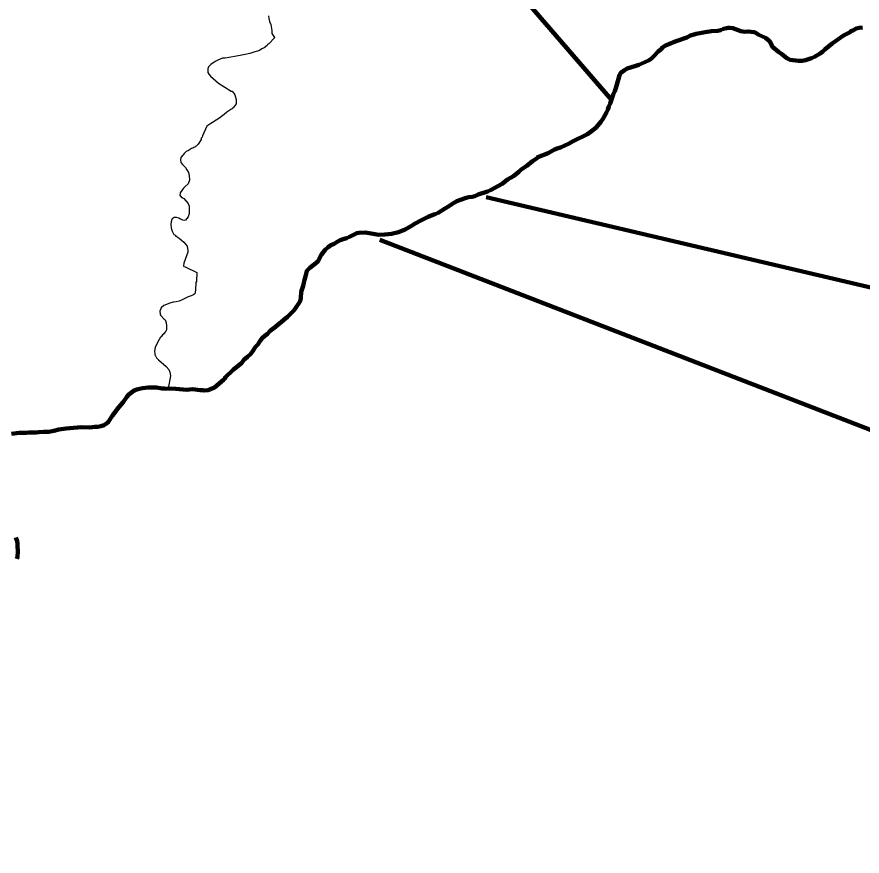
# Model space of a CAD drawing. Extents: x 553962 to 842807, y 8883888 to 9032388.
# Drawn here: x 655119 to 661652, y 8970081 to 8976569 of the extents above; entities that cross this region are included whole.
import ezdxf

# ---------------------------------------------------------------- set-up
doc = ezdxf.new("R2010")
doc.units = 0
doc.header["$LTSCALE"] = 200
doc.linetypes.add('DASH_DOUBLE_DOT', pattern=[9.2, 5, -1.2, 0.3, -1.2, 0.3, -1.2])
for name, color, linetype, lineweight in [('11', 7, 'DASH_DOUBLE_DOT', 106), ('24', 7, 'Continuous', 25), ('9', 7, 'Continuous', 90)]:
    doc.layers.add(name, color=color, linetype=linetype, lineweight=lineweight)

msp = doc.modelspace()

# ---------------------------------------------------------------- linework, layer by layer
at = {"layer": '11'}
for points in [[(661655.1, 8976485.8), (661629.9, 8976483), (661607.1, 8976477.9), (661585.4, 8976467.3), (661579.7, 8976462.8), (661566.6, 8976459.6), (661560.9, 8976451.4), (661509.2, 8976424.8), (661421, 8976364.2), (661364.9, 8976317.6), (661348.1, 8976300.1), (661328.3, 8976286.2), (661283.6, 8976259.8), (661262, 8976250.8), (661213.8, 8976234.1), (661189.4, 8976229.5), (661162.1, 8976229.6), (661097.2, 8976237.5), (661070.9, 8976248.7), (661031.8, 8976280.1), (661005.9, 8976297.4), (660963.2, 8976335.8), (660954.3, 8976345.2), (660950.7, 8976360.6), (660945.8, 8976363.5), (660943.2, 8976371.8), (660932.9, 8976383.1), (660906.3, 8976405.7), (660855.5, 8976430.7), (660826.3, 8976447.2), (660815.7, 8976450.9), (660771.7, 8976456.2), (660747.3, 8976454.4), (660714.7, 8976457.6), (660653, 8976480.8), (660630.3, 8976485.1), (660618.1, 8976485.2), (660605, 8976480.8), (660582.4, 8976475.5), (660558.8, 8976466.1), (660536.9, 8976460.1), (660488.1, 8976458.4), (660440.1, 8976451.9), (660370.3, 8976437), (660324.9, 8976423.7), (660298.8, 8976410.1), (660207, 8976379.8), (660158.2, 8976356.8), (660134, 8976347.7), (660113.3, 8976334.1), (660096, 8976317.2), (660076.9, 8976302), (660043.5, 8976265.7), (660021.4, 8976245.6), (660001.4, 8976232.8), (659973.2, 8976218.2), (659927.6, 8976197.6), (659902.5, 8976191.5), (659861, 8976178.7), (659837.7, 8976169.6), (659816.2, 8976157.8), (659787.2, 8976136.2), (659778, 8976117.8), (659768.9, 8976089.8), (659749.7, 8976016.5)], [(659749.7, 8976016.5), (659740.4, 8975993.7), (659728.8, 8975970.1), (659705.3, 8975900.2), (659693.5, 8975875.8), (659685.8, 8975852.3), (659685.8, 8975852.3), (659676.1, 8975828.7), (659650.4, 8975783.2), (659633.3, 8975758.1), (659595.8, 8975714.2), (659571.7, 8975693.3), (659529.8, 8975663.4), (659414.4, 8975604.6), (659388.4, 8975589.5), (659320.1, 8975558.5), (659295, 8975552.2), (659275.4, 8975543.5), (659224.8, 8975514.1), (659144.8, 8975485.1), (659142.3, 8975479.5), (659124.9, 8975465.4), (659103.6, 8975452.2), (659061.4, 8975418.5), (659018.2, 8975387.9), (658998.2, 8975370.3), (658957.9, 8975338.3), (658911.5, 8975311.3), (658870.2, 8975277.4), (658779.4, 8975228.3), (658755.9, 8975218.5), (658685.2, 8975195.9), (658660, 8975183.8), (658637.3, 8975178.6), (658613.7, 8975175.3), (658591, 8975169.1), (658547.2, 8975154.4), (658519.5, 8975143.2), (658493.3, 8975129.8), (658449.5, 8975099.9), (658424.5, 8975085.9), (658375.9, 8975053.4), (658351.1, 8975043), (658341.2, 8975041.8), (658298.8, 8975023.2), (658247.4, 8974998.6), (658197.7, 8974972.7), (658170.2, 8974954.8), (658119.6, 8974926.3), (658068.2, 8974904.8), (658016, 8974890.6), (657990.3, 8974890.3), (657963.8, 8974886.2), (657915, 8974885.2), (657887.5, 8974888.3), (657810.4, 8974901), (657763.5, 8974900.3), (657746.6, 8974898.1), (657689.1, 8974867.3), (657666.4, 8974857), (657641.2, 8974850.7), (657616.9, 8974841.8), (657594.1, 8974829.3), (657570.4, 8974814.5), (657547, 8974803.6), (657525.9, 8974788.4), (657502.5, 8974767.7), (657473.7, 8974731.1), (657446.1, 8974678.7), (657435.7, 8974670.8), (657431.1, 8974664.5), (657384.2, 8974630.1), (657360.8, 8974605.3), (657351.1, 8974561.4), (657342.4, 8974537), (657331.8, 8974490.7), (657323.1, 8974466.3), (657317.1, 8974444.5), (657315, 8974393.9), (657308, 8974372.1), (657297.1, 8974350.1), (657279, 8974323.5), (657261.3, 8974302.8), (657210.5, 8974250), (657181.7, 8974226.4), (657161.9, 8974207.7), (657140, 8974192), (657118.9, 8974173.4), (657078.2, 8974140.8), (657056.3, 8974119.3), (657035, 8974103.2), (657016, 8974086.2), (656999.6, 8974063.5), (656982.9, 8974036.6), (656963.3, 8974017.4), (656946, 8973988.7), (656926.4, 8973964.7), (656902.1, 8973940.5), (656874.4, 8973917.8), (656856.7, 8973895.3), (656791.9, 8973840.8)], [(656791.9, 8973840.8), (656791.8, 8973840.8), (656728.6, 8973781.9), (656729.8, 8973775.9), (656716.7, 8973763.4), (656647.1, 8973704.9), (656615.1, 8973689.9), (656598.4, 8973684.2), (656598.4, 8973684.2), (656567.2, 8973679.3), (656556.3, 8973683.2), (656536.3, 8973682.5), (656475.8, 8973689.6), (656432.2, 8973686.7), (656347.3, 8973694), (656260.8, 8973695.2), (656240.2, 8973697.3)], [(656240.2, 8973697.3), (656197.4, 8973704.6), (656175.9, 8973703.8), (656133.1, 8973704.7), (656090.3, 8973699.3), (656067.2, 8973694.6), (656047.4, 8973688.6), (656026.8, 8973679.3), (655983.7, 8973648.4), (655968.2, 8973630.5), (655940.3, 8973590.2), (655926.4, 8973572.3), (655907.2, 8973551.6), (655857.4, 8973488), (655825.2, 8973435), (655819.5, 8973432.4), (655817.1, 8973428.1), (655813, 8973426.4), (655807.3, 8973421.2), (655797.6, 8973417.6), (655794, 8973413), (655766.8, 8973403.9), (655745.4, 8973399.7), (655722.2, 8973400.4), (655702.5, 8973398.4), (655680.3, 8973394.3), (655616.9, 8973396.2), (655501.2, 8973386.6), (655443.3, 8973378), (655404.8, 8973367.5), (655366.2, 8973362.1), (655326.8, 8973361.9), (655289.1, 8973358.7), (655269, 8973355.7), (655249.7, 8973356.6), (655212, 8973355.5), (655191.9, 8973353.5), (655154.1, 8973354.5), (655137.5, 8973353.6), (655077.8, 8973346)], [(655111.9, 8972544), (655121.8, 8972516.9), (655124, 8972498.5), (655124.2, 8972478.4), (655127.3, 8972439.8), (655123.7, 8972391.1), (655118.2, 8972380.4)]]:
    msp.add_lwpolyline(points, dxfattribs=at)
at = {"layer": '24'}
for points in [[(657063.1, 8976576.8), (657066.3, 8976556.2), (657072.5, 8976533.5), (657080.9, 8976509.9), (657090.5, 8976462.8), (657091, 8976439.3), (657110, 8976410.1), (657110.9, 8976406.4), (657067.4, 8976361), (657056.2, 8976354.8), (657053.5, 8976348.9), (657031.1, 8976329.9), (657013.6, 8976321.3), (656995.6, 8976309.4), (656979.2, 8976303.3), (656959.2, 8976299.6), (656920.6, 8976285.8), (656884.5, 8976276.8), (656845.1, 8976271.2), (656729.4, 8976250.9), (656707.8, 8976249), (656672.3, 8976234.3), (656651.5, 8976222.8), (656618, 8976199.7), (656600.5, 8976181.9), (656595.8, 8976166.3), (656594.8, 8976146.6), (656595.7, 8976138.4), (656602.4, 8976126.5), (656615.7, 8976111), (656677.7, 8976057.2), (656776.5, 8975994.6), (656782.5, 8975993.7), (656799.6, 8975973.9), (656803.7, 8975967.1), (656814.1, 8975929.4), (656813.1, 8975895.9), (656791.5, 8975865.6), (656785.6, 8975862.2), (656783.8, 8975858), (656775.5, 8975856.3), (656772.4, 8975851.8), (656742.2, 8975832.4), (656721.1, 8975813.8), (656679, 8975783.2), (656609.4, 8975739.2), (656588, 8975723), (656553.5, 8975648.5), (656550.6, 8975639.1), (656544.7, 8975630.5), (656542.4, 8975621.5), (656520.2, 8975584), (656507.8, 8975571.5), (656503.7, 8975569.7), (656500.5, 8975566.2), (656496.9, 8975565.1), (656495.3, 8975562.1), (656486.8, 8975559.7), (656479.1, 8975553.8), (656468.9, 8975552.5), (656445.8, 8975536.4), (656445.8, 8975536.4)], [(656445.8, 8975536.4), (656428.1, 8975527.1), (656412.7, 8975513.8), (656400.9, 8975501.1), (656386.7, 8975481.1), (656383.9, 8975464.5), (656385.2, 8975443.3), (656398.8, 8975427.1), (656422.7, 8975403.9), (656434, 8975387.3), (656444.5, 8975366.6), (656451.2, 8975343.8), (656452.2, 8975307.7), (656444.4, 8975279.3), (656420.2, 8975258.8), (656406.9, 8975244.3), (656382, 8975208.4), (656379.8, 8975191.2), (656391.2, 8975173.8), (656397, 8975172), (656400.5, 8975168.9), (656408.8, 8975165.1), (656442.9, 8975127.3), (656450.2, 8975105.1), (656451, 8975049), (656444.2, 8975024.3), (656423.6, 8974996.6), (656411.6, 8974995.5), (656402.2, 8974996.5), (656392.2, 8975002.6), (656384.2, 8975004.6), (656371.7, 8975013.2), (656353.6, 8975017.8), (656334.6, 8975017.5), (656320.6, 8975007.7), (656317.6, 8975003.5), (656311.8, 8974985.1)], [(656311.8, 8974985.1), (656309.9, 8974965.4), (656310.9, 8974936.3), (656314.2, 8974931), (656318.5, 8974912), (656333.2, 8974887.1), (656339.6, 8974883.1), (656344.1, 8974878.5), (656345.9, 8974874.7), (656352.9, 8974872.7), (656357, 8974868.2), (656372.6, 8974857.7), (656410.2, 8974827.3), (656435.2, 8974796.3), (656440.2, 8974762.4), (656440.3, 8974749.1), (656410.3, 8974666), (656407.6, 8974643.7), (656410, 8974639.2), (656419.4, 8974636), (656511, 8974591.7), (656507.5, 8974524.4), (656501.5, 8974515), (656499.2, 8974456.9), (656494.7, 8974426.9), (656479.6, 8974416.5), (656466.4, 8974413.5), (656443.7, 8974405.2), (656396.6, 8974380.7), (656373, 8974370.1), (656349.5, 8974365.7), (656325.9, 8974363.3), (656300.7, 8974356.3), (656256.1, 8974338), (656235.1, 8974319.4), (656224.5, 8974294.9), (656226, 8974270.5), (656228.6, 8974263.7), (656258.3, 8974232.1), (656265, 8974227.3), (656269.2, 8974222.2), (656273.4, 8974202.8), (656276.5, 8974180.1), (656276.6, 8974148.4), (656268.5, 8974134.2), (656264, 8974130.4), (656262.3, 8974125), (656257.6, 8974123.2), (656253.4, 8974116.8), (656244.1, 8974109.9), (656235.6, 8974096.1), (656229.8, 8974092), (656209.8, 8974056.4), (656189, 8974012.7), (656183.6, 8973985.6), (656184.6, 8973963), (656186.9, 8973950), (656191.3, 8973947.8), (656199.2, 8973934.2), (656213.7, 8973918.7), (656274.2, 8973865.6), (656294.1, 8973843.5), (656302.2, 8973822.7), (656307.8, 8973793.6), (656289.8, 8973694.9)]]:
    msp.add_lwpolyline(points, dxfattribs=at)
at = {"layer": '24', "lineweight": 53}
for points in [[(661655.1, 8976485.8), (661629.9, 8976483), (661607.1, 8976477.9), (661585.4, 8976467.3), (661579.7, 8976462.8), (661566.6, 8976459.6), (661560.9, 8976451.4), (661509.2, 8976424.8), (661421, 8976364.2), (661364.9, 8976317.6), (661348.1, 8976300.1), (661328.3, 8976286.2), (661283.6, 8976259.8), (661262, 8976250.8), (661213.8, 8976234.1), (661189.4, 8976229.5), (661162.1, 8976229.6), (661097.2, 8976237.5), (661070.9, 8976248.7), (661031.8, 8976280.1), (661005.9, 8976297.4), (660963.2, 8976335.8), (660954.3, 8976345.2), (660950.7, 8976360.6), (660945.8, 8976363.5), (660943.2, 8976371.8), (660932.9, 8976383.1), (660906.3, 8976405.7), (660855.5, 8976430.7), (660826.3, 8976447.2), (660815.7, 8976450.9), (660771.7, 8976456.2), (660747.3, 8976454.4), (660714.7, 8976457.6), (660653, 8976480.8), (660630.3, 8976485.1), (660618.1, 8976485.2), (660605, 8976480.8), (660582.4, 8976475.5), (660558.8, 8976466.1), (660536.9, 8976460.1), (660488.1, 8976458.4), (660440.1, 8976451.9), (660370.3, 8976437), (660324.9, 8976423.7), (660298.8, 8976410.1), (660207, 8976379.8), (660158.2, 8976356.8), (660134, 8976347.7), (660113.3, 8976334.1), (660096, 8976317.2), (660076.9, 8976302), (660043.5, 8976265.7), (660021.4, 8976245.6), (660001.4, 8976232.8), (659973.2, 8976218.2), (659927.6, 8976197.6), (659902.5, 8976191.5), (659861, 8976178.7), (659837.7, 8976169.6), (659816.2, 8976157.8), (659787.2, 8976136.2), (659778, 8976117.8), (659768.9, 8976089.8), (659749.7, 8976016.5)], [(659749.7, 8976016.5), (659740.4, 8975993.7), (659728.8, 8975970.1), (659705.3, 8975900.2), (659693.5, 8975875.8), (659685.8, 8975852.3), (659685.8, 8975852.3), (659676.1, 8975828.7), (659650.4, 8975783.2), (659633.3, 8975758.1), (659595.8, 8975714.2), (659571.7, 8975693.3), (659529.8, 8975663.4), (659414.4, 8975604.6), (659388.4, 8975589.5), (659320.1, 8975558.5), (659295, 8975552.2), (659275.4, 8975543.5), (659224.8, 8975514.1), (659144.8, 8975485.1), (659142.3, 8975479.5), (659124.9, 8975465.4), (659103.6, 8975452.2), (659061.4, 8975418.5), (659018.2, 8975387.9), (658998.2, 8975370.3), (658957.9, 8975338.3), (658911.5, 8975311.3), (658870.2, 8975277.4), (658779.4, 8975228.3), (658755.9, 8975218.5), (658685.2, 8975195.9), (658660, 8975183.8), (658637.3, 8975178.6), (658613.7, 8975175.3), (658591, 8975169.1), (658547.2, 8975154.4), (658519.5, 8975143.2), (658493.3, 8975129.8), (658449.5, 8975099.9), (658424.5, 8975085.9), (658375.9, 8975053.4), (658351.1, 8975043), (658341.2, 8975041.8), (658298.8, 8975023.2), (658247.4, 8974998.6), (658197.7, 8974972.7), (658170.2, 8974954.8), (658119.6, 8974926.3), (658068.2, 8974904.8), (658016, 8974890.6), (657990.3, 8974890.3), (657963.8, 8974886.2), (657915, 8974885.2), (657887.5, 8974888.3), (657810.4, 8974901), (657763.5, 8974900.3), (657746.6, 8974898.1), (657689.1, 8974867.3), (657666.4, 8974857), (657641.2, 8974850.7), (657616.9, 8974841.8), (657594.1, 8974829.3), (657570.4, 8974814.5), (657547, 8974803.6), (657525.9, 8974788.4), (657502.5, 8974767.7), (657473.7, 8974731.1), (657446.1, 8974678.7), (657435.7, 8974670.8), (657431.1, 8974664.5), (657384.2, 8974630.1), (657360.8, 8974605.3), (657351.1, 8974561.4), (657342.4, 8974537), (657331.8, 8974490.7), (657323.1, 8974466.3), (657317.1, 8974444.5), (657315, 8974393.9), (657308, 8974372.1), (657297.1, 8974350.1), (657279, 8974323.5), (657261.3, 8974302.8), (657210.5, 8974250), (657181.7, 8974226.4), (657161.9, 8974207.7), (657140, 8974192), (657118.9, 8974173.4), (657078.2, 8974140.8), (657056.3, 8974119.3), (657035, 8974103.2), (657016, 8974086.2), (656999.6, 8974063.5), (656982.9, 8974036.6), (656963.3, 8974017.4), (656946, 8973988.7), (656926.4, 8973964.7), (656902.1, 8973940.5), (656874.4, 8973917.8), (656856.7, 8973895.3), (656791.9, 8973840.8)], [(656791.9, 8973840.8), (656791.8, 8973840.8), (656728.6, 8973781.9), (656729.8, 8973775.9), (656716.7, 8973763.4), (656647.1, 8973704.9), (656615.1, 8973689.9), (656598.4, 8973684.2), (656598.4, 8973684.2), (656567.2, 8973679.3), (656556.3, 8973683.2), (656536.3, 8973682.5), (656475.8, 8973689.6), (656432.2, 8973686.7), (656347.3, 8973694), (656260.8, 8973695.2), (656240.2, 8973697.3)], [(656240.2, 8973697.3), (656197.4, 8973704.6), (656175.9, 8973703.8), (656133.1, 8973704.7), (656090.3, 8973699.3), (656067.2, 8973694.6), (656047.4, 8973688.6), (656026.8, 8973679.3), (655983.7, 8973648.4), (655968.2, 8973630.5), (655940.3, 8973590.2), (655926.4, 8973572.3), (655907.2, 8973551.6), (655857.4, 8973488), (655825.2, 8973435), (655819.5, 8973432.4), (655817.1, 8973428.1), (655813, 8973426.4), (655807.3, 8973421.2), (655797.6, 8973417.6), (655794, 8973413), (655766.8, 8973403.9), (655745.4, 8973399.7), (655722.2, 8973400.4), (655702.5, 8973398.4), (655680.3, 8973394.3), (655616.9, 8973396.2), (655501.2, 8973386.6), (655443.3, 8973378), (655404.8, 8973367.5), (655366.2, 8973362.1), (655326.8, 8973361.9), (655289.1, 8973358.7), (655269, 8973355.7), (655249.7, 8973356.6), (655212, 8973355.5), (655191.9, 8973353.5), (655154.1, 8973354.5), (655137.5, 8973353.6), (655077.8, 8973346)], [(655111.9, 8972544), (655121.8, 8972516.9), (655124, 8972498.5), (655124.2, 8972478.4), (655127.3, 8972439.8), (655123.7, 8972391.1), (655118.2, 8972380.4)]]:
    msp.add_lwpolyline(points, dxfattribs=at)
at = {"layer": '9'}
msp.add_line((647160.3, 8990514), (659714.4, 8975927.2), dxfattribs=at)
for points in [[(658746.8, 8975176), (664691.5, 8973777.5), (669474.2, 8974039.3), (694202.6, 8980257.8)], [(661655.1, 8976485.8), (661629.9, 8976483), (661607.1, 8976477.9), (661585.4, 8976467.3), (661579.7, 8976462.8), (661566.6, 8976459.6), (661560.9, 8976451.4), (661509.2, 8976424.8), (661421, 8976364.2), (661364.9, 8976317.6), (661348.1, 8976300.1), (661328.3, 8976286.2), (661283.6, 8976259.8), (661262, 8976250.8), (661213.8, 8976234.1), (661189.4, 8976229.5), (661162.1, 8976229.6), (661097.2, 8976237.5), (661070.9, 8976248.7), (661031.8, 8976280.1), (661005.9, 8976297.4), (660963.2, 8976335.8), (660954.3, 8976345.2), (660950.7, 8976360.6), (660945.8, 8976363.5), (660943.2, 8976371.8), (660932.9, 8976383.1), (660906.3, 8976405.7), (660855.5, 8976430.7), (660826.3, 8976447.2), (660815.7, 8976450.9), (660771.7, 8976456.2), (660747.3, 8976454.4), (660714.7, 8976457.6), (660653, 8976480.8), (660630.3, 8976485.1), (660618.1, 8976485.2), (660605, 8976480.8), (660582.4, 8976475.5), (660558.8, 8976466.1), (660536.9, 8976460.1), (660488.1, 8976458.4), (660440.1, 8976451.9), (660370.3, 8976437), (660324.9, 8976423.7), (660298.8, 8976410.1), (660207, 8976379.8), (660158.2, 8976356.8), (660134, 8976347.7), (660113.3, 8976334.1), (660096, 8976317.2), (660076.9, 8976302), (660043.5, 8976265.7), (660021.4, 8976245.6), (660001.4, 8976232.8), (659973.2, 8976218.2), (659927.6, 8976197.6), (659902.5, 8976191.5), (659861, 8976178.7), (659837.7, 8976169.6), (659816.2, 8976157.8), (659787.2, 8976136.2), (659778, 8976117.8), (659768.9, 8976089.8), (659749.7, 8976016.5)], [(659749.7, 8976016.5), (659740.4, 8975993.7), (659728.8, 8975970.1), (659705.3, 8975900.2), (659693.5, 8975875.8), (659685.8, 8975852.3), (659685.8, 8975852.3), (659676.1, 8975828.7), (659650.4, 8975783.2), (659633.3, 8975758.1), (659595.8, 8975714.2), (659571.7, 8975693.3), (659529.8, 8975663.4), (659414.4, 8975604.6), (659388.4, 8975589.5), (659320.1, 8975558.5), (659295, 8975552.2), (659275.4, 8975543.5), (659224.8, 8975514.1), (659144.8, 8975485.1), (659142.3, 8975479.5), (659124.9, 8975465.4), (659103.6, 8975452.2), (659061.4, 8975418.5), (659018.2, 8975387.9), (658998.2, 8975370.3), (658957.9, 8975338.3), (658911.5, 8975311.3), (658870.2, 8975277.4), (658779.4, 8975228.3), (658755.9, 8975218.5), (658685.2, 8975195.9), (658660, 8975183.8), (658637.3, 8975178.6), (658613.7, 8975175.3), (658591, 8975169.1), (658547.2, 8975154.4), (658519.5, 8975143.2), (658493.3, 8975129.8), (658449.5, 8975099.9), (658424.5, 8975085.9), (658375.9, 8975053.4), (658351.1, 8975043), (658341.2, 8975041.8), (658298.8, 8975023.2), (658247.4, 8974998.6), (658197.7, 8974972.7), (658170.2, 8974954.8), (658119.6, 8974926.3), (658068.2, 8974904.8), (658016, 8974890.6), (657990.3, 8974890.3), (657963.8, 8974886.2), (657915, 8974885.2), (657887.5, 8974888.3), (657810.4, 8974901), (657763.5, 8974900.3), (657746.6, 8974898.1), (657689.1, 8974867.3), (657666.4, 8974857), (657641.2, 8974850.7), (657616.9, 8974841.8), (657594.1, 8974829.3), (657570.4, 8974814.5), (657547, 8974803.6), (657525.9, 8974788.4), (657502.5, 8974767.7), (657473.7, 8974731.1), (657446.1, 8974678.7), (657435.7, 8974670.8), (657431.1, 8974664.5), (657384.2, 8974630.1), (657360.8, 8974605.3), (657351.1, 8974561.4), (657342.4, 8974537), (657331.8, 8974490.7), (657323.1, 8974466.3), (657317.1, 8974444.5), (657315, 8974393.9), (657308, 8974372.1), (657297.1, 8974350.1), (657279, 8974323.5), (657261.3, 8974302.8), (657210.5, 8974250), (657181.7, 8974226.4), (657161.9, 8974207.7), (657140, 8974192), (657118.9, 8974173.4), (657078.2, 8974140.8), (657056.3, 8974119.3), (657035, 8974103.2), (657016, 8974086.2), (656999.6, 8974063.5), (656982.9, 8974036.6), (656963.3, 8974017.4), (656946, 8973988.7), (656926.4, 8973964.7), (656902.1, 8973940.5), (656874.4, 8973917.8), (656856.7, 8973895.3), (656791.9, 8973840.8)], [(657923.9, 8974844.3), (666205.7, 8971636.3), (671933.6, 8966993.4), (675245, 8966459.9), (693230.3, 8967549.5), (697027.9, 8970867.6)], [(656791.9, 8973840.8), (656791.8, 8973840.8), (656728.6, 8973781.9), (656729.8, 8973775.9), (656716.7, 8973763.4), (656647.1, 8973704.9), (656615.1, 8973689.9), (656598.4, 8973684.2), (656598.4, 8973684.2), (656567.2, 8973679.3), (656556.3, 8973683.2), (656536.3, 8973682.5), (656475.8, 8973689.6), (656432.2, 8973686.7), (656347.3, 8973694), (656260.8, 8973695.2), (656240.2, 8973697.3)], [(656240.2, 8973697.3), (656197.4, 8973704.6), (656175.9, 8973703.8), (656133.1, 8973704.7), (656090.3, 8973699.3), (656067.2, 8973694.6), (656047.4, 8973688.6), (656026.8, 8973679.3), (655983.7, 8973648.4), (655968.2, 8973630.5), (655940.3, 8973590.2), (655926.4, 8973572.3), (655907.2, 8973551.6), (655857.4, 8973488), (655825.2, 8973435), (655819.5, 8973432.4), (655817.1, 8973428.1), (655813, 8973426.4), (655807.3, 8973421.2), (655797.6, 8973417.6), (655794, 8973413), (655766.8, 8973403.9), (655745.4, 8973399.7), (655722.2, 8973400.4), (655702.5, 8973398.4), (655680.3, 8973394.3), (655616.9, 8973396.2), (655501.2, 8973386.6), (655443.3, 8973378), (655404.8, 8973367.5), (655366.2, 8973362.1), (655326.8, 8973361.9), (655289.1, 8973358.7), (655269, 8973355.7), (655249.7, 8973356.6), (655212, 8973355.5), (655191.9, 8973353.5), (655154.1, 8973354.5), (655137.5, 8973353.6), (655077.8, 8973346)], [(655111.9, 8972544), (655121.8, 8972516.9), (655124, 8972498.5), (655124.2, 8972478.4), (655127.3, 8972439.8), (655123.7, 8972391.1), (655118.2, 8972380.4)]]:
    msp.add_lwpolyline(points, dxfattribs=at)
msp.add_spline([(637260.6, 8972975.8), (641524.5, 8971056.2), (652526.1, 8965412.7), (653164.3, 8965062.8), (670790.5, 8953770.1), (686194, 8943929.9), (696283.3, 8937647.1)], degree=3, dxfattribs=at)

doc.saveas('drawing.dxf')
